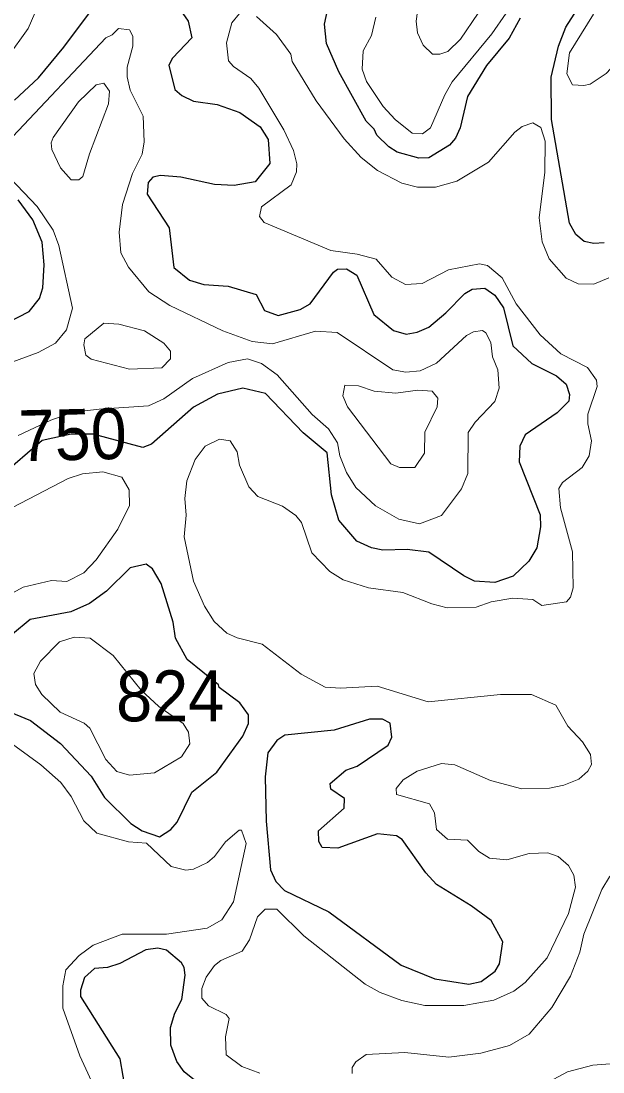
# Model space of a CAD drawing. Extents: x 763.2 to 816.8, y 7896.5 to 7952.7.
# Drawn here: x 770.662 to 772.488, y 7913.666 to 7916.968 of the extents above; entities that cross this region are included whole.
import ezdxf
from ezdxf.enums import TextEntityAlignment as Align

# ---------------------------------------------------------------- set-up
doc = ezdxf.new("R2010")
doc.units = 0
doc.header["$LTSCALE"] = 0.064
doc.layers.add('1', color=7, linetype='Continuous', lineweight=25)
doc.layers.add('2', color=7, linetype='Continuous', lineweight=13)
doc.layers.add('21', color=7, linetype='Continuous')
doc.layers.add('61', color=7, linetype='Continuous')

msp = doc.modelspace()

# ---------------------------------------------------------------- linework, layer by layer
at = {"layer": '1'}
for points in [[(770.6415, 7916.7192), (770.7166, 7916.7899), (770.7961, 7916.8854), (770.9549, 7917.0993)], [(772.492, 7916.271), (772.4595, 7916.2689), (772.4299, 7916.2754), (772.4037, 7916.2978), (772.3833, 7916.3332), (772.3273, 7916.6583), (772.326, 7916.7915), (772.3489, 7916.8891), (772.372, 7916.9482), (772.4669, 7917.0988)], [(771.1533, 7917.0155), (771.1862, 7916.968), (771.1979, 7916.9149), (771.1376, 7916.8515), (771.1262, 7916.8292), (771.1446, 7916.7532), (771.167, 7916.734), (771.2032, 7916.716), (771.2772, 7916.7055), (771.3485, 7916.6809), (771.4129, 7916.6357), (771.4371, 7916.5962), (771.443, 7916.5209), (771.3969, 7916.4629), (771.3313, 7916.4513), (771.2686, 7916.4544), (771.1637, 7916.4775), (771.0993, 7916.4826), (771.0758, 7916.4776), (771.0611, 7916.4606), (771.0576, 7916.4244), (771.1271, 7916.3184), (771.141, 7916.1934), (771.191, 7916.1543), (771.2359, 7916.14), (771.3124, 7916.1355), (771.4001, 7916.1092), (771.4263, 7916.059), (771.4694, 7916.0424), (771.5384, 7916.0619), (771.5689, 7916.0795), (771.6425, 7916.1788), (771.6553, 7916.188), (771.683, 7916.1896), (771.7163, 7916.1694), (771.7695, 7916.0465), (771.8311, 7915.9956), (771.871, 7915.9845), (771.9051, 7915.9906), (771.9416, 7916.0063), (771.9956, 7916.0508)], [(772.2283, 7916.9765), (772.1945, 7916.9137), (772.123, 7916.8286), (772.0628, 7916.7306), (772.0398, 7916.6328), (772.0259, 7916.6001), (772.0067, 7916.5778), (771.942, 7916.5384), (771.9106, 7916.5367), (771.8427, 7916.5557), (771.8161, 7916.5727), (771.7786, 7916.6093), (771.77, 7916.6287), (771.7456, 7916.6535), (771.6589, 7916.8087), (771.6208, 7916.8975), (771.6141, 7916.958), (771.627, 7917.0159)], [(770.5869, 7916.0038), (770.6872, 7916.0559), (770.7198, 7916.0963), (770.7299, 7916.1299), (770.7348, 7916.2022), (770.7283, 7916.273), (770.6985, 7916.3432), (770.6527, 7916.406)], [(771.9956, 7916.0508), (772.0547, 7916.1115), (772.0783, 7916.1261), (772.1175, 7916.1288), (772.1487, 7916.1072), (772.1758, 7916.0665)], [(772.1758, 7916.0665), (772.2051, 7915.9472), (772.2648, 7915.8926), (772.343, 7915.8533), (772.3733, 7915.8276), (772.3829, 7915.7947), (772.3817, 7915.7739), (772.3443, 7915.7369), (772.2441, 7915.6678), (772.2271, 7915.6321), (772.2256, 7915.5835), (772.2909, 7915.4166), (772.2926, 7915.379), (772.2809, 7915.3126), (772.256, 7915.2707), (772.2065, 7915.2244), (772.1491, 7915.2041), (772.0848, 7915.2088), (772.0512, 7915.2251), (771.942, 7915.2993), (771.8735, 7915.3073), (771.7974, 7915.3059), (771.7621, 7915.3125), (771.7159, 7915.3339), (771.6598, 7915.4002), (771.6358, 7915.4799), (771.6224, 7915.6111)], [(771.6224, 7915.6111), (771.5478, 7915.6745), (771.4287, 7915.7983), (771.3576, 7915.815), (771.2788, 7915.7954), (771.2029, 7915.7546), (771.0713, 7915.639), (771.0437, 7915.6285), (770.8884, 7915.6699), (770.8188, 7915.6699), (770.7282, 7915.65), (770.5977, 7915.537)], [(770.6134, 7914.8032), (770.6919, 7914.7707), (770.7855, 7914.6979), (770.8817, 7914.5955), (770.9238, 7914.5282), (771.0065, 7914.4473), (771.0421, 7914.4242), (771.0966, 7914.4053), (771.1319, 7914.4282), (771.1516, 7914.4508), (771.1982, 7914.5452), (771.2759, 7914.6078), (771.3579, 7914.7215), (771.3753, 7914.7611), (771.3757, 7914.7881), (771.349, 7914.8261), (771.284, 7914.874), (771.2811, 7914.8824), (771.1832, 7914.9617), (771.1466, 7915.0297), (771.1394, 7915.0792), (771.1017, 7915.2006), (771.0742, 7915.247), (771.0545, 7915.2612), (771.0043, 7915.2504), (770.9297, 7915.177), (770.8771, 7915.1378), (770.8179, 7915.1117), (770.69, 7915.088), (770.6346, 7915.0421)], [(771.217, 7913.6324), (771.1743, 7913.6668), (771.1504, 7913.6991), (771.1315, 7913.751), (771.1312, 7913.8059), (771.1441, 7913.8513), (771.1661, 7913.894), (771.1767, 7913.9703), (771.1735, 7913.9951), (771.165, 7914.0092), (771.1189, 7914.0494), (771.0908, 7914.055), (771.0533, 7914.0506), (770.9724, 7914.0072), (770.9337, 7913.9945), (770.8923, 7913.9917), (770.8615, 7913.9629), (770.8483, 7913.9236), (770.8486, 7913.9034), (770.9723, 7913.708), (770.9911, 7913.599)]]:
    msp.add_lwpolyline(points, dxfattribs=at)
msp.add_lwpolyline([(772.075, 7914.1885), (771.9658, 7914.2558), (771.9324, 7914.2925), (771.8577, 7914.3963), (771.84, 7914.4085), (771.781, 7914.4148), (771.656, 7914.3691), (771.6072, 7914.3721), (771.5967, 7914.3907), (771.5951, 7914.4237), (771.6763, 7914.4948), (771.6773, 7914.5255), (771.6341, 7914.555), (771.6323, 7914.5727), (771.6808, 7914.615), (771.7166, 7914.6275), (771.8144, 7914.693), (771.8259, 7914.7177), (771.8204, 7914.7622), (771.796, 7914.7746), (771.7554, 7914.7748), (771.6452, 7914.7401), (771.4898, 7914.724), (771.4651, 7914.7078), (771.4366, 7914.6688), (771.4285, 7914.5941), (771.4312, 7914.4546), (771.4449, 7914.3017), (771.4618, 7914.265), (771.4887, 7914.2365), (771.6279, 7914.1697), (771.8555, 7914.0017), (771.9608, 7913.9586), (772.0679, 7913.942), (772.1059, 7913.9505), (772.1502, 7913.9834), (772.1633, 7914.0059), (772.1743, 7914.0748), (772.1379, 7914.1421)], close=True, dxfattribs=at)
at = {"layer": '2'}
for points in [[(771.9193, 7917.0909), (771.9016, 7916.9679), (771.9058, 7916.9313), (771.9241, 7916.8919), (771.9538, 7916.8643), (771.9763, 7916.8639), (772.0013, 7916.8721), (772.0413, 7916.9115), (772.0967, 7916.9931)], [(770.733, 7917.0584), (770.6838, 7916.9443), (770.6186, 7916.8528)], [(771.2682, 7915.0811), (771.2374, 7915.1298), (771.2035, 7915.2082), (771.1736, 7915.3475), (771.1799, 7915.4152), (771.1755, 7915.4681), (771.1824, 7915.5235), (771.2085, 7915.5907), (771.2394, 7915.6327), (771.2843, 7915.6542), (771.318, 7915.649), (771.3407, 7915.6145), (771.3474, 7915.5732), (771.3768, 7915.5048), (771.4048, 7915.4747), (771.4824, 7915.4437), (771.5247, 7915.4146), (771.5426, 7915.3922), (771.5741, 7915.2969), (771.6316, 7915.239), (771.6726, 7915.2125), (771.7528, 7915.1873), (771.8599, 7915.1728), (771.9512, 7915.137), (771.9993, 7915.125), (772.0906, 7915.1267), (772.1374, 7915.1432), (772.2056, 7915.1545), (772.268, 7915.151), (772.2961, 7915.1317), (772.3737, 7915.1436), (772.3866, 7915.1576), (772.3947, 7915.1873), (772.393, 7915.3001), (772.3553, 7915.4389), (772.3503, 7915.4999), (772.361, 7915.5184), (772.4227, 7915.5657), (772.4451, 7915.6018), (772.4522, 7915.6487), (772.4407, 7915.7025), (772.4407, 7915.7334), (772.4701, 7915.8195), (772.4683, 7915.8397), (772.4404, 7915.8796), (772.3563, 7915.9225), (772.2912, 7915.9824), (772.2159, 7916.0793), (772.1719, 7916.1608), (772.1262, 7916.2), (772.1005, 7916.2047), (772.0035, 7916.1865), (771.9207, 7916.1439), (771.8686, 7916.1407), (771.8261, 7916.1637), (771.7761, 7916.2195), (771.7166, 7916.2358), (771.6344, 7916.2474), (771.425, 7916.3347), (771.4103, 7916.3539), (771.4165, 7916.3844), (771.5095, 7916.4537), (771.5268, 7916.494), (771.5271, 7916.519), (771.5166, 7916.561), (771.4871, 7916.626), (771.4082, 7916.7574), (771.3834, 7916.787), (771.3289, 7916.8255), (771.3134, 7916.8433), (771.3069, 7916.8997), (771.3231, 7916.9618), (771.3474, 7916.9918)], [(771.401, 7916.9826), (771.4638, 7916.9252), (771.5084, 7916.864), (771.5124, 7916.8411), (771.5881, 7916.7171), (771.6758, 7916.598), (771.7295, 7916.5397), (771.7808, 7916.4986), (771.8566, 7916.4581), (771.9065, 7916.4464), (771.963, 7916.4464), (772.0294, 7916.465), (772.1295, 7916.5249), (772.2123, 7916.6188), (772.2353, 7916.6369), (772.2678, 7916.6485), (772.2938, 7916.6339), (772.3073, 7916.5903), (772.3058, 7916.4928), (772.2879, 7916.3499), (772.2977, 7916.2738)], [(771.7754, 7916.9805), (771.7621, 7916.9222), (771.7355, 7916.8745), (771.7323, 7916.8169), (771.7467, 7916.7776), (771.7982, 7916.6996), (771.8358, 7916.6585), (771.89, 7916.6159), (771.9216, 7916.614), (771.9476, 7916.6326), (771.9918, 7916.7366), (772.0151, 7916.7766), (772.1392, 7916.9274), (772.1851, 7916.9922)], [(772.4584, 7916.9898), (772.3833, 7916.8678), (772.3753, 7916.8024), (772.3923, 7916.768), (772.4284, 7916.7652), (772.4482, 7916.7699), (772.4987, 7916.8034), (772.5809, 7916.892), (772.6322, 7916.9241), (772.6731, 7916.9276), (772.7408, 7916.9047), (772.8322, 7916.9027), (772.9097, 7916.9087), (772.9872, 7916.9345), (773.057, 7916.9659), (773.1332, 7916.9952)], [(770.6529, 7915.666), (770.7555, 7915.7145), (770.8256, 7915.7393), (770.9068, 7915.7488), (771.0624, 7915.7596), (771.11, 7915.7811), (771.2005, 7915.8451), (771.3116, 7915.8956), (771.3723, 7915.9072), (771.4168, 7915.8924), (771.4661, 7915.8563), (771.5758, 7915.732), (771.6271, 7915.687), (771.6547, 7915.6433), (771.6622, 7915.6019), (771.6833, 7915.55), (771.7131, 7915.5024), (771.7747, 7915.4446), (771.8472, 7915.4026), (771.9126, 7915.388), (771.9821, 7915.4141), (772.0445, 7915.498), (772.0641, 7915.5467), (772.0648, 7915.6758), (772.0869, 7915.7079), (772.1495, 7915.7726), (772.1629, 7915.8143), (772.1581, 7915.8721), (772.1416, 7915.9131), (772.1364, 7915.9582), (772.1208, 7915.9884), (772.1104, 7915.9954), (772.0823, 7915.9914), (772.0598, 7915.9803), (771.9663, 7915.8929), (771.9143, 7915.8695), (771.8699, 7915.865), (771.8293, 7915.8724), (771.6539, 7915.9894), (771.5863, 7915.9939), (771.4512, 7915.9534), (771.3871, 7915.9609), (771.2953, 7915.9946), (771.1289, 7916.0743), (771.0625, 7916.1172), (770.9987, 7916.1952), (770.975, 7916.2401), (770.9699, 7916.3051), (770.9798, 7916.392), (771.0121, 7916.4893), (771.0421, 7916.5498), (771.0486, 7916.5886), (771.0451, 7916.6689), (771.0044, 7916.7504), (770.9949, 7916.7926), (770.9952, 7916.8232), (771.0125, 7916.8892), (771.0125, 7916.92), (771.0023, 7916.9408), (770.9672, 7916.9442), (770.9483, 7916.9246), (770.9276, 7916.9147), (770.6362, 7916.6057)], [(770.628, 7916.4742), (770.7122, 7916.385), (770.7624, 7916.3106), (770.7809, 7916.2632), (770.8235, 7916.0657), (770.805, 7915.9983), (770.7698, 7915.9555), (770.7158, 7915.9263), (770.5956, 7915.8826)], [(772.2977, 7916.2738), (772.3195, 7916.2205), (772.3734, 7916.1606), (772.4107, 7916.1421), (772.4596, 7916.1418), (772.5068, 7916.161)], [(770.5096, 7915.3749), (770.8094, 7915.5311), (770.8548, 7915.5457), (770.919, 7915.5522), (770.9784, 7915.5345), (771.0009, 7915.4947), (771.0019, 7915.4465), (770.9655, 7915.3712), (770.8974, 7915.2757), (770.8592, 7915.2346), (770.8054, 7915.2073), (770.7569, 7915.2101), (770.6681, 7915.1892), (770.6037, 7915.1536)], [(771.6162, 7914.8755), (771.5409, 7914.9164), (771.4184, 7915.0106), (771.3406, 7915.0299), (771.308, 7915.0454), (771.2682, 7915.0811)], [(771.4113, 7913.6626), (771.3547, 7913.6837), (771.3052, 7913.7198), (771.3032, 7913.7765), (771.3148, 7913.8342), (771.3058, 7913.8467), (771.2505, 7913.8747), (771.2297, 7913.8979), (771.2297, 7913.9284), (771.2434, 7913.9644), (771.2695, 7914.0013), (771.289, 7914.0164), (771.3558, 7914.0456), (771.3788, 7914.0815), (771.4038, 7914.1536), (771.4279, 7914.1777), (771.4647, 7914.1778), (771.5499, 7914.0946), (771.7423, 7913.9424), (771.7896, 7913.9164), (771.8566, 7913.8911), (771.9288, 7913.8757), (772.0519, 7913.8757), (772.1458, 7913.8923), (772.2089, 7913.9204), (772.2446, 7913.9479), (772.3136, 7914.025), (772.38, 7914.1643), (772.4027, 7914.2472), (772.3969, 7914.2846), (772.3798, 7914.3147), (772.3474, 7914.3438), (772.3149, 7914.3544), (772.2563, 7914.3528), (772.1872, 7914.3329), (772.132, 7914.3385), (772.0986, 7914.3594), (772.0633, 7914.3951), (772.0009, 7914.3981), (771.9656, 7914.4278), (771.9593, 7914.4809), (771.9435, 7914.5092), (771.8407, 7914.5379), (771.8393, 7914.5573), (771.8611, 7914.5847), (771.9053, 7914.6115), (771.9815, 7914.6351), (772.0231, 7914.6314), (772.1352, 7914.5816), (772.2343, 7914.5563), (772.3207, 7914.5582), (772.366, 7914.5677), (772.4123, 7914.5865), (772.4414, 7914.6114), (772.4521, 7914.6319), (772.449, 7914.6642), (772.4245, 7914.7031), (772.3782, 7914.7528), (772.3401, 7914.8192), (772.2641, 7914.8521), (772.1669, 7914.8521), (771.9395, 7914.8292), (771.7798, 7914.8781), (771.6648, 7914.872), (771.6162, 7914.8755)], [(770.5952, 7914.7241), (770.7235, 7914.6313), (770.787, 7914.5758), (770.8195, 7914.5315), (770.8588, 7914.4559), (770.8995, 7914.4163), (770.9988, 7914.389), (771.0551, 7914.3852), (771.1335, 7914.3121), (771.1794, 7914.3), (771.203, 7914.3034), (771.2475, 7914.3247), (771.2693, 7914.3433), (771.3036, 7914.389), (771.3461, 7914.4262), (771.3541, 7914.4262)], [(771.3541, 7914.4262), (771.3689, 7914.3846), (771.3282, 7914.2005), (771.2922, 7914.1444), (771.2464, 7914.1178), (771.1184, 7914.0995)], [(772.321, 7913.6366), (772.3767, 7913.6672), (772.4566, 7913.6882), (772.5523, 7913.6953), (772.7341, 7913.6854), (772.7543, 7913.6903), (772.7907, 7913.7157), (772.7938, 7913.7469), (772.7663, 7913.7719), (772.5963, 7913.8649), (772.5689, 7913.891), (772.5541, 7913.9204), (772.536, 7913.9992), (772.5357, 7914.0364), (772.5597, 7914.1823), (772.587, 7914.2836), (772.5864, 7914.3067), (772.5736, 7914.3179), (772.5543, 7914.321), (772.509, 7914.2797), (772.4851, 7914.2392), (772.4287, 7914.0998), (772.4162, 7914.0426)], [(771.1184, 7914.0995), (770.9797, 7914.0994), (770.8883, 7914.0653), (770.8438, 7914.0325), (770.8022, 7913.9868), (770.7928, 7913.937), (770.793, 7913.8664), (770.8465, 7913.7176), (770.9019, 7913.5964)], [(772.4162, 7914.0426), (772.3867, 7913.9671), (772.3281, 7913.8689), (772.2565, 7913.7857), (772.195, 7913.7497), (772.1051, 7913.725)], [(772.1051, 7913.725), (772.0045, 7913.7134), (771.8664, 7913.728), (771.7447, 7913.7214), (771.7122, 7913.6978), (771.7014, 7913.6804), (771.7012, 7913.6615)]]:
    msp.add_lwpolyline(points, dxfattribs=at)
for points in [[(770.7854, 7916.5072), (770.7583, 7916.564), (770.7563, 7916.5853), (770.7629, 7916.6025), (770.8422, 7916.7146), (770.8972, 7916.768), (770.9215, 7916.7731), (770.9399, 7916.7477), (770.9368, 7916.7077), (770.8764, 7916.5505), (770.8557, 7916.4794), (770.8429, 7916.4696), (770.8188, 7916.4696)], [(771.0027, 7915.8745), (771.1035, 7915.8781), (771.1306, 7915.9064), (771.1308, 7915.9307), (771.11, 7915.9557), (771.0489, 7915.9949), (770.9684, 7916.016), (770.9217, 7916.019), (770.8616, 7915.9693), (770.8584, 7915.9507), (770.8652, 7915.9187), (770.8824, 7915.9052)], [(771.9296, 7915.6759), (771.9685, 7915.7563), (771.9705, 7915.7835), (771.9523, 7915.8051), (771.9072, 7915.8086), (771.8382, 7915.7989), (771.77, 7915.8051), (771.721, 7915.822), (771.6778, 7915.8236), (771.6716, 7915.7901), (771.6861, 7915.7556), (771.8225, 7915.5773), (771.8501, 7915.5655), (771.8979, 7915.565), (771.9279, 7915.6106)], [(771.039, 7914.8655), (770.9511, 7914.9743), (770.8783, 7915.0296), (770.8286, 7915.0328), (770.7825, 7915.0179), (770.7229, 7914.9567), (770.702, 7914.9182), (770.7069, 7914.8836), (770.7267, 7914.8519), (770.7843, 7914.7967), (770.86, 7914.7624), (770.8782, 7914.7464), (770.9278, 7914.6483), (770.9625, 7914.6103), (771.0019, 7914.5993), (771.0808, 7914.6057), (771.1653, 7914.6566), (771.1916, 7914.6976), (771.1871, 7914.7341), (771.1704, 7914.7613), (771.0948, 7914.8144)]]:
    msp.add_lwpolyline(points, close=True, dxfattribs=at)

# ---------------------------------------------------------------- texts
at = {"layer": '21', "width": 0.95}
msp.add_text('824', height=0.16, dxfattribs=at).set_placement((770.9604, 7914.768))
at = {"layer": '61', "width": 0.95}
msp.add_text('750', height=0.16, rotation=1.363, dxfattribs=at).set_placement((770.8257, 7915.5889), align=Align.CENTER)

doc.saveas('drawing.dxf')
